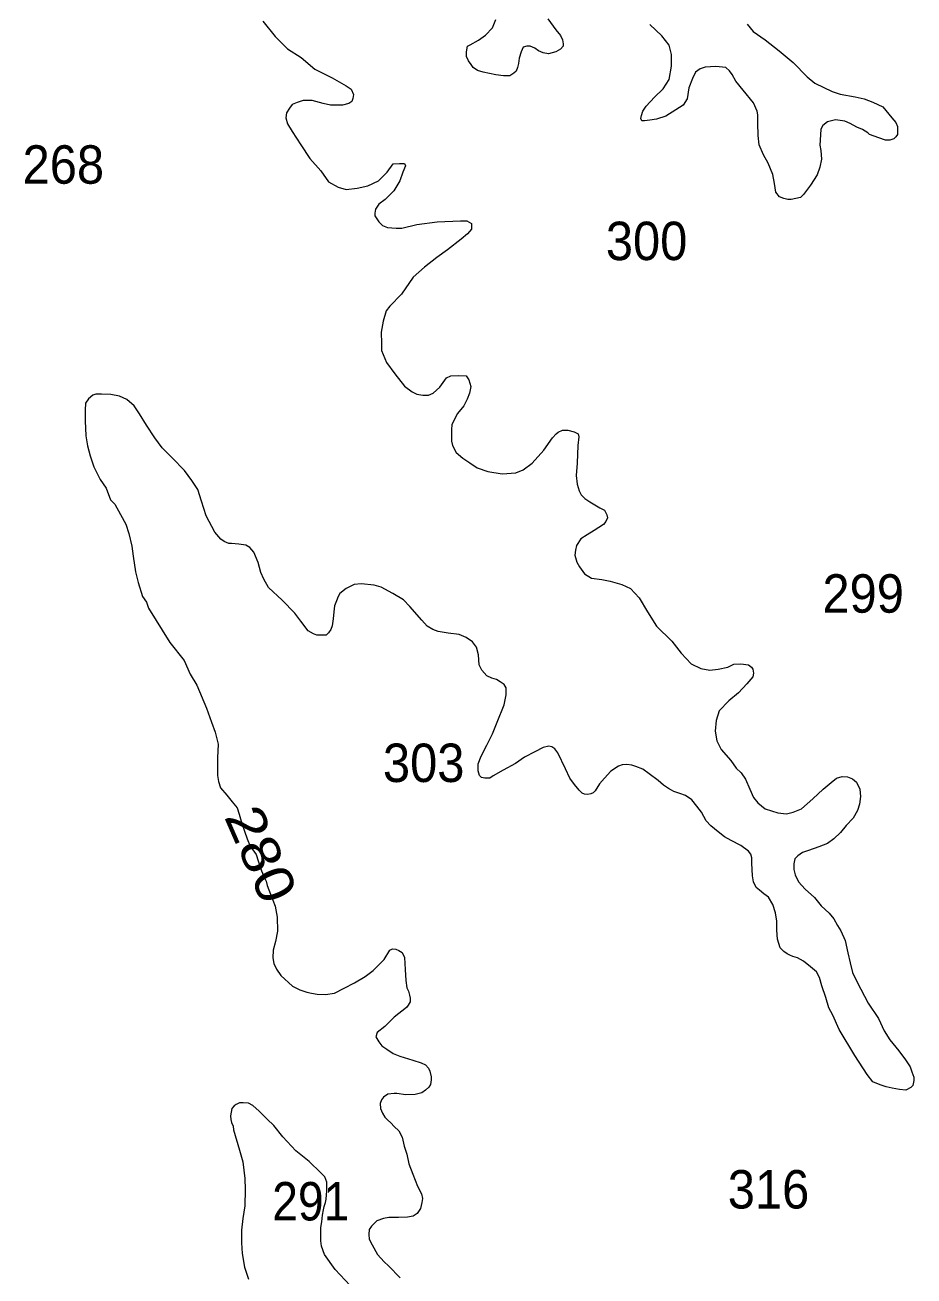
# Model space of a CAD drawing. Extents: x 445.4 to 500, y 8728.7 to 8784.
# Drawn here: x 490.26 to 493.96, y 8747.44 to 8752.65 of the extents above; entities that cross this region are included whole.
import ezdxf
from ezdxf.enums import TextEntityAlignment as Align

# ---------------------------------------------------------------- set-up
doc = ezdxf.new("R2010")
doc.units = 0
doc.header["$LTSCALE"] = 0.064
doc.layers.add('2', color=7, linetype='Continuous', lineweight=13)
doc.layers.add('21', color=7, linetype='Continuous')
doc.layers.add('61', color=7, linetype='Continuous')

msp = doc.modelspace()

# ---------------------------------------------------------------- linework, layer by layer
at = {"layer": '2'}
for points in [[(491.2472, 8752.6638), (491.2982, 8752.6001), (491.3492, 8752.5492), (491.4066, 8752.5132)], [(492.4335, 8752.6733), (492.4661, 8752.6278), (492.4856, 8752.604), (492.4943, 8752.5867), (492.4964, 8752.5694), (492.4964, 8752.5607), (492.4856, 8752.5477), (492.4661, 8752.5369), (492.435, 8752.5274), (492.4133, 8752.5317), (492.3938, 8752.5404), (492.3786, 8752.5512), (492.3591, 8752.5599), (492.3461, 8752.5599), (492.3309, 8752.5555), (492.3222, 8752.536), (492.3135, 8752.5101), (492.3113, 8752.4884), (492.307, 8752.4711), (492.3005, 8752.4559), (492.2918, 8752.4473), (492.2745, 8752.4364), (492.2484, 8752.4364), (492.2159, 8752.4408), (492.1639, 8752.4516), (492.14, 8752.4581), (492.1226, 8752.4711), (492.114, 8752.4841), (492.1031, 8752.4992), (492.0944, 8752.5166), (492.0944, 8752.536), (492.0988, 8752.5599), (492.1091, 8752.5658), (492.1444, 8752.5845), (492.1735, 8752.6052), (492.2026, 8752.6363), (492.2171, 8752.6716)], [(493.2617, 8752.6517), (493.288, 8752.6216), (493.337, 8752.5859), (493.3953, 8752.5408), (493.4537, 8752.492), (493.512, 8752.4318), (493.544, 8752.4055), (493.6155, 8752.3717), (493.6493, 8752.3597), (493.7122, 8752.3488), (493.749, 8752.3402), (493.7859, 8752.3272), (493.8271, 8752.3077), (493.864, 8752.2622), (493.8813, 8752.2427), (493.8879, 8752.2254), (493.8879, 8752.2081), (493.8879, 8752.1929), (493.8813, 8752.1821), (493.8727, 8752.1735), (493.8553, 8752.1691), (493.838, 8752.1691), (493.8098, 8752.1778), (493.7707, 8752.1929), (493.7642, 8752.1994), (493.7425, 8752.2124), (493.7187, 8752.2233), (493.6905, 8752.2384), (493.6688, 8752.2471), (493.6297, 8752.2536), (493.5972, 8752.2449), (493.5777, 8752.2298), (493.569, 8752.2146), (493.5668, 8752.1908), (493.5647, 8752.1475), (493.569, 8752.1258), (493.5712, 8752.089), (493.5647, 8752.0565), (493.5538, 8752.0241), (493.5256, 8751.9808), (493.4973, 8751.9431), (493.4843, 8751.9301), (493.4647, 8751.9258), (493.4452, 8751.9214), (493.4322, 8751.9214), (493.4149, 8751.9258), (493.3975, 8751.9323), (493.3823, 8751.9517), (493.3758, 8751.9885), (493.3693, 8752.0254), (493.3498, 8752.073), (493.3303, 8752.1076), (493.3129, 8752.1488), (493.3086, 8752.1877), (493.3064, 8752.2397), (493.3064, 8752.2743), (493.3042, 8752.2895), (493.2891, 8752.3241), (493.2453, 8752.3775), (493.2149, 8752.4143), (493.1997, 8752.4424), (493.1889, 8752.4576), (493.1737, 8752.4706), (493.1325, 8752.4749), (493.0869, 8752.4727), (493.0674, 8752.4662), (493.0479, 8752.4511), (493.0349, 8752.4251), (493.0197, 8752.3861), (493.0132, 8752.3406), (492.9958, 8752.3147), (492.9655, 8752.2952), (492.9243, 8752.2692), (492.8852, 8752.2562), (492.857, 8752.2519), (492.8353, 8752.2497), (492.8245, 8752.2497), (492.8201, 8752.2584), (492.8223, 8752.2714), (492.8288, 8752.2887), (492.8418, 8752.3103), (492.8765, 8752.3471), (492.9134, 8752.3818), (492.9373, 8752.4208), (492.9481, 8752.4771), (492.9481, 8752.5247), (492.9373, 8752.5637), (492.9069, 8752.6026), (492.857, 8752.6503)], [(491.4066, 8752.5132), (491.4639, 8752.4644), (491.5362, 8752.4283), (491.5935, 8752.3944), (491.6152, 8752.3806), (491.6237, 8752.3594), (491.6216, 8752.3425), (491.6174, 8752.3297), (491.6046, 8752.3212), (491.5791, 8752.3149), (491.5281, 8752.3149), (491.4984, 8752.3212), (491.4516, 8752.334), (491.4155, 8752.334), (491.39, 8752.3255), (491.3688, 8752.317), (491.3581, 8752.3022), (491.3454, 8752.2831), (491.3433, 8752.2619), (491.3496, 8752.2364), (491.3688, 8752.2046), (491.4049, 8752.1495), (491.4431, 8752.0922), (491.4878, 8752.0413), (491.5199, 8751.9956), (491.5603, 8751.9723), (491.5943, 8751.9638), (491.6389, 8751.9681), (491.6835, 8751.9787), (491.7282, 8751.9999), (491.7643, 8752.0359), (491.7898, 8752.0699), (491.8153, 8752.072), (491.8365, 8752.072), (491.8408, 8752.0614), (491.8301, 8752.0359), (491.8174, 8751.9999), (491.7919, 8751.9575), (491.7558, 8751.9214), (491.7303, 8751.9023), (491.7154, 8751.8811), (491.7133, 8751.8642), (491.7133, 8751.8535), (491.7303, 8751.8281), (491.7452, 8751.8133), (491.7664, 8751.8048), (491.8025, 8751.8026), (491.8259, 8751.8026), (491.8875, 8751.8175), (491.9725, 8751.8281), (492.0702, 8751.8323), (492.0957, 8751.8323), (492.1149, 8751.8217), (492.1149, 8751.8154), (492.1149, 8751.7984), (492.0981, 8751.7781), (492.0726, 8751.7569), (492.0153, 8751.7124), (491.9707, 8751.6806), (491.9197, 8751.6403), (491.8729, 8751.5978), (491.824, 8751.5279), (491.7752, 8751.477), (491.7603, 8751.4579), (491.7476, 8751.4155), (491.7391, 8751.3688), (491.7412, 8751.3221), (491.7412, 8751.2924), (491.7621, 8751.2424), (491.7961, 8751.1957), (491.8365, 8751.1448), (491.8683, 8751.1215), (491.8874, 8751.1109), (491.9129, 8751.1067), (491.9363, 8751.1067), (491.9554, 8751.1151), (491.9831, 8751.1406), (492.0107, 8751.1788), (492.0298, 8751.1873), (492.0617, 8751.1894), (492.0935, 8751.1873), (492.1042, 8751.1703), (492.1127, 8751.1427), (492.1063, 8751.1151), (492.0978, 8751.0897), (492.0829, 8751.0621), (492.0574, 8751.0303), (492.0447, 8751.007), (492.0341, 8750.9837), (492.0319, 8750.9646), (492.0319, 8750.937), (492.0319, 8750.9158), (492.0362, 8750.8967), (492.0515, 8750.868), (492.0791, 8750.8446), (492.1088, 8750.8255), (492.1386, 8750.8043), (492.1832, 8750.7895), (492.2427, 8750.7789), (492.3, 8750.7831), (492.3298, 8750.7958)], [(492.5062, 8749.5518), (492.4747, 8749.6179), (492.4627, 8749.6347), (492.4495, 8749.643), (492.4364, 8749.6454), (492.4136, 8749.6394), (492.3789, 8749.6215), (492.3359, 8749.6), (492.2988, 8749.5738), (492.2473, 8749.5463), (492.2055, 8749.5224), (492.1911, 8749.5129), (492.1708, 8749.5117), (492.1564, 8749.5152), (492.148, 8749.5236), (492.1433, 8749.5427), (492.1433, 8749.5714), (492.1552, 8749.6036), (492.1792, 8749.6502), (492.2031, 8749.6968), (492.2222, 8749.7457), (492.2518, 8749.8181), (492.2602, 8749.8587), (492.2602, 8749.8742), (492.2602, 8749.8885), (492.2518, 8749.9029), (492.2339, 8749.9136), (492.2195, 8749.9232), (492.1992, 8749.9291), (492.1788, 8749.9387), (492.1585, 8749.9626), (492.1477, 8749.9841), (492.1451, 8750.0256), (492.1367, 8750.0578), (492.12, 8750.0793), (492.0937, 8750.0984), (492.0637, 8750.1103), (492.0183, 8750.1163), (491.9764, 8750.1223), (491.9537, 8750.1307), (491.9309, 8750.145), (491.9082, 8750.1701), (491.858, 8750.2274), (491.8324, 8750.2542), (491.7881, 8750.2817), (491.7391, 8750.3079), (491.7103, 8750.3163), (491.6565, 8750.3211), (491.6266, 8750.3187), (491.5943, 8750.302), (491.568, 8750.2817), (491.5608, 8750.2685), (491.5536, 8750.2506), (491.5452, 8750.2303), (491.5428, 8750.2052), (491.5398, 8750.1763), (491.5362, 8750.1465), (491.5302, 8750.1309), (491.5207, 8750.1178), (491.5099, 8750.1083), (491.4908, 8750.1071), (491.4716, 8750.1083), (491.4585, 8750.113), (491.4357, 8750.1262), (491.4058, 8750.1656), (491.3807, 8750.199), (491.3281, 8750.2528), (491.2706, 8750.3065), (491.2515, 8750.3411), (491.2383, 8750.3686), (491.2272, 8750.41), (491.2093, 8750.4529), (491.1925, 8750.4732), (491.1758, 8750.4828), (491.1471, 8750.4864), (491.1172, 8750.4888), (491.1052, 8750.49), (491.0861, 8750.4971), (491.0717, 8750.5079), (491.0478, 8750.5365), (491.0119, 8750.6046), (490.9924, 8750.6651), (490.9769, 8750.7141), (490.9518, 8750.7511), (490.9207, 8750.7929), (490.8692, 8750.8466), (490.8282, 8750.8881), (490.7971, 8750.9299), (490.7624, 8750.9824), (490.7337, 8751.029), (490.711, 8751.0624), (490.6811, 8751.0887), (490.6511, 8751.103), (490.6149, 8751.1093), (490.5755, 8751.1105), (490.5515, 8751.1105), (490.5396, 8751.1069), (490.5216, 8751.0914), (490.5097, 8751.0734), (490.5073, 8751.0448), (490.5073, 8751.0006)], [(490.5073, 8751.0006), (490.5109, 8750.9373), (490.518, 8750.8955), (490.5288, 8750.8549), (490.5432, 8750.8089), (490.5695, 8750.7563), (490.5958, 8750.7193), (490.6138, 8750.6716), (490.6305, 8750.6536), (490.6389, 8750.6381), (490.6774, 8750.5694), (490.6893, 8750.5312), (490.7013, 8750.4786), (490.7073, 8750.4368), (490.7169, 8750.3717), (490.7288, 8750.3263), (490.7468, 8750.269), (490.7623, 8750.2451), (490.7719, 8750.22), (490.8607, 8750.0769), (490.9193, 8750.0016), (490.9444, 8749.9455), (490.972, 8749.9001), (491.0128, 8749.8036), (491.0331, 8749.7451), (491.0487, 8749.7033), (491.0606, 8749.6543), (491.0583, 8749.597), (491.0583, 8749.523), (491.0631, 8749.4979), (491.0715, 8749.4717), (491.0978, 8749.4418), (491.1193, 8749.4143), (491.1397, 8749.3893), (491.1481, 8749.363), (491.1591, 8749.3241), (491.1818, 8749.2596), (491.195, 8749.2297), (491.2189, 8749.1939), (491.2273, 8749.1676), (491.2357, 8749.1449), (491.2416, 8749.1258), (491.2524, 8749.1008), (491.2608, 8749.084), (491.2656, 8749.0649), (491.2787, 8749.0291), (491.2979, 8748.9794), (491.3063, 8748.9329), (491.3086, 8748.8755), (491.3003, 8748.8325), (491.2907, 8748.7967), (491.2885, 8748.7647), (491.2933, 8748.7408), (491.3041, 8748.7169), (491.322, 8748.6906), (491.3699, 8748.6465), (491.401, 8748.6309), (491.4297, 8748.6214), (491.45, 8748.6166), (491.4728, 8748.613), (491.5075, 8748.6118), (491.5458, 8748.6178), (491.5852, 8748.6381), (491.6283, 8748.6608), (491.6726, 8748.6871), (491.7061, 8748.7109), (491.7521, 8748.7575), (491.7748, 8748.7958), (491.7868, 8748.8017), (491.8011, 8748.8005), (491.8131, 8748.7946), (491.8262, 8748.7862), (491.837, 8748.7659), (491.8394, 8748.7157), (491.8418, 8748.6692), (491.8466, 8748.6393), (491.8526, 8748.625), (491.8574, 8748.6083), (491.8597, 8748.5963), (491.8597, 8748.5808), (491.8514, 8748.5665), (491.8454, 8748.5569), (491.7939, 8748.5175), (491.7544, 8748.4777), (491.7233, 8748.4538), (491.7173, 8748.4347), (491.7293, 8748.4144), (491.7424, 8748.3976), (491.7628, 8748.3845), (491.7891, 8748.3654), (491.8166, 8748.3546), (491.8707, 8748.3385), (491.9065, 8748.3266), (491.9245, 8748.3182), (491.9365, 8748.3051), (491.9424, 8748.2919), (491.9472, 8748.2692), (491.9472, 8748.2561), (491.9448, 8748.237), (491.9377, 8748.2251), (491.9233, 8748.2131)], [(492.3298, 8750.7958), (492.368, 8750.8234), (492.4169, 8750.8786), (492.453, 8750.9295), (492.4679, 8750.9464), (492.4764, 8750.9528), (492.4934, 8750.9613), (492.5168, 8750.9613), (492.5423, 8750.9549), (492.5593, 8750.9464), (492.5614, 8750.9337), (492.5571, 8750.8976), (492.555, 8750.8234), (492.5508, 8750.7725), (492.555, 8750.7365), (492.5635, 8750.7089), (492.572, 8750.6919), (492.5869, 8750.6771), (492.6081, 8750.6622), (492.6493, 8750.6383), (492.6685, 8750.6277), (492.6727, 8750.6192), (492.6791, 8750.6086), (492.6812, 8750.5958), (492.6748, 8750.581), (492.6642, 8750.5683), (492.626, 8750.5428), (492.5962, 8750.5259), (492.5707, 8750.5089), (492.5516, 8750.4813), (492.5474, 8750.4622), (492.5452, 8750.441), (492.5537, 8750.4113), (492.5643, 8750.3922), (492.5856, 8750.3626), (492.6153, 8750.3456), (492.6578, 8750.3392), (492.6918, 8750.3329), (492.741, 8750.3188), (492.7771, 8750.3018), (492.8132, 8750.2637), (492.8472, 8750.2043), (492.8855, 8750.1449), (492.9492, 8750.0834), (492.9874, 8750.0325), (493.0295, 8749.9888), (493.0693, 8749.969), (493.1067, 8749.9615), (493.1415, 8749.9665), (493.1813, 8749.9739), (493.2062, 8749.9863), (493.2361, 8749.9888), (493.2684, 8749.9839), (493.2809, 8749.9739), (493.2858, 8749.9665), (493.2883, 8749.9491), (493.2858, 8749.9342), (493.2609, 8749.9044), (493.2261, 8749.8671), (493.1863, 8749.8348), (493.1465, 8749.7926), (493.134, 8749.7528), (493.1291, 8749.7081), (493.1365, 8749.6684), (493.1539, 8749.6311), (493.1938, 8749.5864), (493.2162, 8749.5541), (493.2377, 8749.5351), (493.2557, 8749.5076), (493.2736, 8749.467), (493.2892, 8749.4312), (493.3071, 8749.4097), (493.337, 8749.3846), (493.3896, 8749.3679), (493.4255, 8749.3643), (493.4543, 8749.3703), (493.4889, 8749.3846), (493.5356, 8749.4264), (493.5787, 8749.4659), (493.6122, 8749.4945), (493.6337, 8749.5124), (493.6573, 8749.5196), (493.68, 8749.5172), (493.7004, 8749.5101), (493.7171, 8749.4958), (493.7315, 8749.4671), (493.7339, 8749.436), (493.7303, 8749.4038), (493.7219, 8749.3775), (493.7028, 8749.3453), (493.6741, 8749.3154), (493.6511, 8749.2861), (493.6236, 8749.2598), (493.5973, 8749.2407), (493.5602, 8749.2264), (493.5171, 8749.2109), (493.4932, 8749.2025), (493.4728, 8749.1894), (493.4609, 8749.1762), (493.4561, 8749.1559), (493.4561, 8749.1321)], [(493.4561, 8749.1321), (493.4621, 8749.1094), (493.4762, 8749.08), (493.5037, 8749.0502), (493.542, 8749.0156), (493.5707, 8748.9809), (493.603, 8748.9499), (493.6234, 8748.926), (493.6377, 8748.8985), (493.6522, 8748.8763), (493.6701, 8748.8369), (493.6809, 8748.7855), (493.6905, 8748.7437), (493.7012, 8748.7031), (493.7204, 8748.6625), (493.7661, 8748.5759), (493.8092, 8748.5114), (493.8319, 8748.46), (493.8559, 8748.4232), (493.893, 8748.3766), (493.9205, 8748.3396), (493.9409, 8748.311), (493.948, 8748.2895), (493.9552, 8748.2668), (493.9564, 8748.2536), (493.9516, 8748.2321), (493.9433, 8748.2238), (493.9229, 8748.213), (493.8966, 8748.2154), (493.8655, 8748.2214), (493.8404, 8748.2274), (493.8152, 8748.2357), (493.7853, 8748.2477), (493.7614, 8748.2787), (493.71, 8748.3575), (493.6454, 8748.4662), (493.6185, 8748.5255), (493.6018, 8748.5566), (493.5898, 8748.5996), (493.573, 8748.6473), (493.5635, 8748.682), (493.5515, 8748.7058), (493.5264, 8748.7273), (493.4963, 8748.7508), (493.4712, 8748.764), (493.4521, 8748.7699), (493.4401, 8748.7747), (493.4281, 8748.7807), (493.415, 8748.7902), (493.3994, 8748.8058), (493.3886, 8748.8416), (493.3863, 8748.8798), (493.3863, 8748.9168), (493.3803, 8748.9515), (493.3695, 8748.9861), (493.3514, 8749.0167), (493.3311, 8749.031), (493.3143, 8749.0454), (493.3, 8749.0573), (493.2892, 8749.08), (493.2844, 8749.1063), (493.282, 8749.1588), (493.282, 8749.1803), (493.2773, 8749.1958), (493.2677, 8749.209), (493.2366, 8749.2317), (493.1956, 8749.2526), (493.1681, 8749.2682), (493.1418, 8749.2885), (493.1107, 8749.3135), (493.0915, 8749.335), (493.0724, 8749.3709), (493.0533, 8749.3959), (493.0315, 8749.4216), (493.0063, 8749.4395), (492.9824, 8749.4491), (492.9573, 8749.4574), (492.9477, 8749.4622), (492.9357, 8749.4694), (492.9142, 8749.4837), (492.8915, 8749.5028), (492.8544, 8749.5303), (492.8281, 8749.5494), (492.7994, 8749.5613), (492.7826, 8749.5661), (492.7623, 8749.5697), (492.7419, 8749.5685), (492.7264, 8749.5625), (492.6953, 8749.541), (492.669, 8749.5123), (492.6474, 8749.4885), (492.6295, 8749.4598), (492.6211, 8749.4514), (492.6115, 8749.4467), (492.5996, 8749.4443), (492.5852, 8749.4455), (492.5756, 8749.4502), (492.5637, 8749.4622), (492.5445, 8749.4861), (492.5242, 8749.5123), (492.5062, 8749.5518)], [(491.9233, 8748.2131), (491.9089, 8748.2024), (491.8802, 8748.1952), (491.8419, 8748.194), (491.8049, 8748.2), (491.7929, 8748.2), (491.7666, 8748.1964), (491.7498, 8748.1845), (491.7403, 8748.1737), (491.7353, 8748.1575), (491.7364, 8748.1372), (491.7448, 8748.1181), (491.7544, 8748.1013), (491.7652, 8748.0894), (491.7795, 8748.0775), (491.7939, 8748.0619), (491.813, 8748.044), (491.8262, 8748.0178), (491.8345, 8747.9807), (491.8465, 8747.9473), (491.8551, 8747.9072), (491.8707, 8747.863), (491.891, 8747.8129), (491.9078, 8747.7818), (491.9114, 8747.7627), (491.909, 8747.746), (491.903, 8747.7213), (491.8886, 8747.6998), (491.8719, 8747.6891), (491.8491, 8747.6843), (491.8109, 8747.6831), (491.7714, 8747.6831), (491.7486, 8747.6783), (491.7211, 8747.6688), (491.6996, 8747.6473), (491.69, 8747.6329), (491.6876, 8747.6126), (491.6888, 8747.5935), (491.702, 8747.5696), (491.7235, 8747.529), (491.7522, 8747.4992), (491.7702, 8747.4813), (491.8182, 8747.4326)], [(491.61, 8747.4003), (491.5478, 8747.4672), (491.5035, 8747.5293), (491.4908, 8747.5632), (491.4884, 8747.5864), (491.4884, 8747.6103), (491.4884, 8747.6414), (491.492, 8747.6653), (491.4956, 8747.6927), (491.4992, 8747.7154), (491.5028, 8747.7286), (491.5076, 8747.7453), (491.5099, 8747.7596), (491.5123, 8747.7775), (491.5135, 8747.793), (491.5135, 8747.8301), (491.5052, 8747.8528), (491.4884, 8747.8695), (491.4393, 8747.9157), (491.3843, 8747.9611), (491.3304, 8748.0196), (491.2921, 8748.0661), (491.2646, 8748.0924), (491.2311, 8748.1259), (491.2056, 8748.1494), (491.1877, 8748.159), (491.1649, 8748.1602), (491.1494, 8748.1602), (491.1362, 8748.1542), (491.1279, 8748.1482), (491.1183, 8748.1363), (491.1123, 8748.1065), (491.1135, 8748.0909), (491.1171, 8748.079), (491.1231, 8748.0635), (491.1255, 8748.0479), (491.1493, 8747.9635), (491.1637, 8747.9145), (491.172, 8747.8453), (491.1736, 8747.8003), (491.1719, 8747.7318), (491.1631, 8747.6791), (491.1578, 8747.6299), (491.1578, 8747.5772), (491.1613, 8747.5333), (491.1701, 8747.477), (491.1877, 8747.4261)]]:
    msp.add_lwpolyline(points, dxfattribs=at)

# ---------------------------------------------------------------- texts
at = {"layer": '21'}
for s, width, p in [('268', 0.95, (490.2473, 8751.9873)), ('300', 0.95, (492.6743, 8751.6692)), ('299', 0.95, (493.5755, 8750.2013)), ('303', 0.95, (491.7467, 8749.4963)), ('291', 0.9, (491.286, 8747.6708)), ('316', 0.95, (493.1816, 8747.7206))]:
    msp.add_text(s, height=0.16, dxfattribs=dict(at, width=width)).set_placement(p)
at = {"layer": '61', "width": 1.15}
msp.add_text('280', height=0.16, rotation=293.615, dxfattribs=at).set_placement((491.1666, 8749.1641), align=Align.CENTER)

doc.saveas('drawing.dxf')
